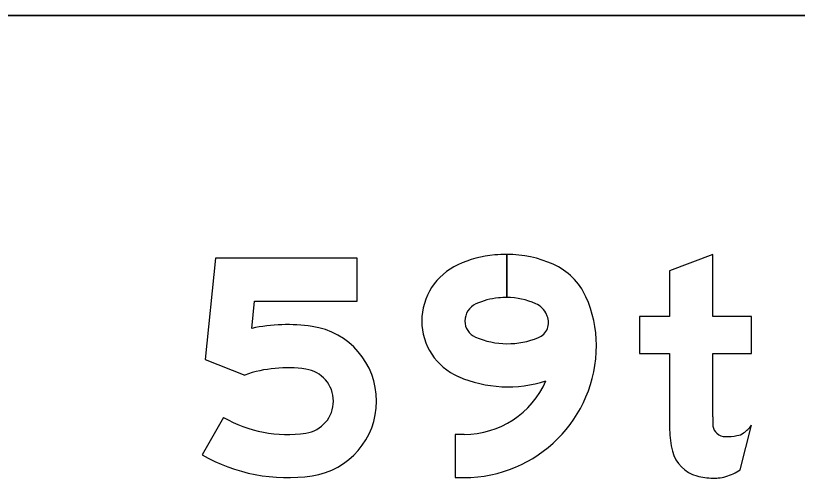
# Model space of a CAD drawing. Extents: x 2149961 to 2150220, y 145114 to 145240.
# Drawn here: x 2149977.26 to 2149982.096, y 145162.872 to 145165.752 of the extents above; entities that cross this region are included whole.
import ezdxf

# ---------------------------------------------------------------- set-up
doc = ezdxf.new("R2010")
doc.units = 0
for name, color, linetype in [('GSBWFILL', 7, 'Continuous'), ('GSCOLORFILL', 7, 'Continuous'), ('GSOUTLINE', 7, 'Continuous')]:
    doc.layers.add(name, color=color, linetype=linetype)

msp = doc.modelspace()

# ---------------------------------------------------------------- linework, layer by layer
at = {"layer": 'GSBWFILL'}
for p, q in [((2149974.0928, 145165.7523), (2149987.0928, 145165.7523)), ((2149978.546, 145163.2681), (2149978.4128, 145163.0371)), ((2149981.7426, 145162.9439), (2149981.8128, 145163.2199))]:
    msp.add_line(p, q, dxfattribs=at)
for points in [[(2149978.7203, 145163.8183), (2149978.7372, 145163.9858), (2149979.3728, 145163.9858), (2149979.3728, 145164.2524), (2149978.4961, 145164.2524), (2149978.4328, 145163.6258), (2149978.6783, 145163.53)], [(2149980.2993, 145164.2758), (2149980.2993, 145164.0091)], [(2149980.2993, 145164.0091), (2149980.2993, 145164.2758)], [(2149981.5728, 145163.2724), (2149981.5728, 145163.6624), (2149981.8128, 145163.6624), (2149981.8128, 145163.8924), (2149981.5728, 145163.8924), (2149981.5728, 145164.2758), (2149981.3061, 145164.1746), (2149981.3061, 145163.8924), (2149981.1195, 145163.8924), (2149981.1195, 145163.6624), (2149981.3061, 145163.6624), (2149981.3061, 145163.1918)], [(2149980.0348, 145163.1624), (2149979.9785, 145163.1624), (2149979.9785, 145162.8958), (2149980.0348, 145162.8958)]]:
    msp.add_lwpolyline(points, dxfattribs=at)
for centre, major_axis, ratio, start_param, end_param in [((2149980.2836, 145163.5861), (0, 0.689), 0.999996, 0.087363, 0.430338), ((2149980.2993, 145163.4067), (0, 0.8691), 0.999996, 0.000077, 0.087363), ((2149980.2993, 145163.5719), (0, 0.7039), 0.999996, 5.863429, 6.283185), ((2149980.1561, 145163.8639), (0, 0.3833), 0.999996, 0.430338, 1.570796), ((2149980.4229, 145163.8487), (0, 0.4008), 0.999996, 5.137698, 5.863429), ((2149980.2836, 145163.5861), (0, 0.4223), 0.999996, 0.087363, 0.430338), ((2149980.2993, 145163.4067), (0, 0.6024), 0.999996, 0.000111, 0.087363), ((2149980.2993, 145163.5719), (0, 0.4372), 0.999996, 5.863429, 6.283185), ((2149980.1251, 145163.7138), (0, 0.7277), 0.999996, 4.712389, 5.137698), ((2149980.1561, 145163.8639), (0, 0.1167), 0.999996, 0.430338, 1.570796), ((2149980.4229, 145163.8487), (0, 0.1341), 0.999996, 5.137698, 5.863429), ((2149980.1251, 145163.7138), (0, 0.461), 0.999996, 5.115994, 5.137698), ((2149978.9406, 145162.7849), (0, 1.0567), 0.999996, 6.137785, 6.493274), ((2149980.1472, 145163.8639), (0, 0.3744), 0.999996, 1.570796, 2.733479), ((2149980.1472, 145163.8639), (0, 0.1078), 0.999996, 1.570796, 2.733479), ((2149980.4559, 145163.8551), (0, 0.1013), 0.999996, 3.53139, 5.115994), ((2149979.0261, 145163.3687), (0, 0.4667), 0.999996, 3.286993, 6.137785), ((2149980.3037, 145164.2257), (0, 0.502), 0.999996, 2.733479, 3.53139), ((2149980.0348, 145163.7138), (0, 0.818), 0.999996, 3.141593, 4.712389), ((2149978.9406, 145162.7849), (0, 0.79), 0.999996, 6.137785, 6.621752), ((2149979.0261, 145163.3687), (0, 0.2), 0.999996, 3.286993, 6.137785), ((2149980.3037, 145164.2257), (0, 0.7686), 0.999996, 2.733479, 3.45498), ((2149980.0348, 145163.7138), (0, 0.5514), 0.999996, 3.141593, 4.303338), ((2149978.9406, 145163.9524), (0, 0.79), 0.999996, 2.618523, 3.286993), ((2149983.242, 145163.2724), (0, 1.6693), 0.99999, 1.570796, 1.606005), ((2149981.6373, 145163.3508), (0, 0.2189), 0.99999, 3.756278, 4.071638), ((2149981.8235, 145163.1918), (0, 0.5174), 0.99999, 1.570796, 1.830698), ((2149981.6494, 145163.2266), (0, 0.0767), 0.99999, 1.74085, 2.407828), ((2149981.7059, 145163.2536), (0, 0.1), 0.99999, 3.310762, 3.756278), ((2149981.6518, 145163.2293), (0, 0.0803), 0.99999, 2.407828, 3.141593), ((2149981.6518, 145163.5702), (0, 0.4211), 0.99999, 3.141593, 3.310762), ((2149978.9406, 145163.9524), (0, 1.0567), 0.999996, 2.618523, 3.286993), ((2149981.5329, 145163.1146), (0, 0.2167), 0.99999, 1.830698, 2.869526), ((2149981.5642, 145163.2062), (0, 0.3172), 0.99999, 3.427755, 3.738844), ((2149981.5728, 145163.2576), (0, 0.3651), 0.99999, 2.869526, 3.141593), ((2149981.5728, 145163.4183), (0, 0.5258), 0.99999, 3.141593, 3.205734), ((2149981.5926, 145163.1097), (0, 0.2167), 0.99999, 3.205734, 3.427755)]:
    msp.add_ellipse(centre, major_axis=major_axis, ratio=ratio, start_param=start_param, end_param=end_param, dxfattribs=at)
at = {"layer": 'GSCOLORFILL'}
for p, q in [((2149974.0928, 145165.7523), (2149987.0928, 145165.7523)), ((2149978.546, 145163.2681), (2149978.4128, 145163.0371)), ((2149981.7426, 145162.9439), (2149981.8128, 145163.2199))]:
    msp.add_line(p, q, dxfattribs=at)
for points in [[(2149978.7203, 145163.8183), (2149978.7372, 145163.9858), (2149979.3728, 145163.9858), (2149979.3728, 145164.2524), (2149978.4961, 145164.2524), (2149978.4328, 145163.6258), (2149978.6783, 145163.53)], [(2149980.2993, 145164.2758), (2149980.2993, 145164.0091)], [(2149980.2993, 145164.0091), (2149980.2993, 145164.2758)], [(2149981.5728, 145163.2724), (2149981.5728, 145163.6624), (2149981.8128, 145163.6624), (2149981.8128, 145163.8924), (2149981.5728, 145163.8924), (2149981.5728, 145164.2758), (2149981.3061, 145164.1746), (2149981.3061, 145163.8924), (2149981.1195, 145163.8924), (2149981.1195, 145163.6624), (2149981.3061, 145163.6624), (2149981.3061, 145163.1918)], [(2149980.0348, 145163.1624), (2149979.9785, 145163.1624), (2149979.9785, 145162.8958), (2149980.0348, 145162.8958)]]:
    msp.add_lwpolyline(points, dxfattribs=at)
for centre, major_axis, ratio, start_param, end_param in [((2149980.2836, 145163.5861), (0, 0.689), 0.999996, 0.087363, 0.430338), ((2149980.2993, 145163.4067), (0, 0.8691), 0.999996, 0.000077, 0.087363), ((2149980.2993, 145163.5719), (0, 0.7039), 0.999996, 5.863429, 6.283185), ((2149980.1561, 145163.8639), (0, 0.3833), 0.999996, 0.430338, 1.570796), ((2149980.4229, 145163.8487), (0, 0.4008), 0.999996, 5.137698, 5.863429), ((2149980.2836, 145163.5861), (0, 0.4223), 0.999996, 0.087363, 0.430338), ((2149980.2993, 145163.4067), (0, 0.6024), 0.999996, 0.000111, 0.087363), ((2149980.2993, 145163.5719), (0, 0.4372), 0.999996, 5.863429, 6.283185), ((2149980.1251, 145163.7138), (0, 0.7277), 0.999996, 4.712389, 5.137698), ((2149980.1561, 145163.8639), (0, 0.1167), 0.999996, 0.430338, 1.570796), ((2149980.4229, 145163.8487), (0, 0.1341), 0.999996, 5.137698, 5.863429), ((2149980.1251, 145163.7138), (0, 0.461), 0.999996, 5.115994, 5.137698), ((2149978.9406, 145162.7849), (0, 1.0567), 0.999996, 6.137785, 6.493274), ((2149980.1472, 145163.8639), (0, 0.3744), 0.999996, 1.570796, 2.733479), ((2149980.1472, 145163.8639), (0, 0.1078), 0.999996, 1.570796, 2.733479), ((2149980.4559, 145163.8551), (0, 0.1013), 0.999996, 3.53139, 5.115994), ((2149979.0261, 145163.3687), (0, 0.4667), 0.999996, 3.286993, 6.137785), ((2149980.3037, 145164.2257), (0, 0.502), 0.999996, 2.733479, 3.53139), ((2149980.0348, 145163.7138), (0, 0.818), 0.999996, 3.141593, 4.712389), ((2149978.9406, 145162.7849), (0, 0.79), 0.999996, 6.137785, 6.621752), ((2149979.0261, 145163.3687), (0, 0.2), 0.999996, 3.286993, 6.137785), ((2149980.3037, 145164.2257), (0, 0.7686), 0.999996, 2.733479, 3.45498), ((2149980.0348, 145163.7138), (0, 0.5514), 0.999996, 3.141593, 4.303338), ((2149978.9406, 145163.9524), (0, 0.79), 0.999996, 2.618523, 3.286993), ((2149983.242, 145163.2724), (0, 1.6693), 0.99999, 1.570796, 1.606005), ((2149981.6373, 145163.3508), (0, 0.2189), 0.99999, 3.756278, 4.071638), ((2149981.8235, 145163.1918), (0, 0.5174), 0.99999, 1.570796, 1.830698), ((2149981.6494, 145163.2266), (0, 0.0767), 0.99999, 1.74085, 2.407828), ((2149981.7059, 145163.2536), (0, 0.1), 0.99999, 3.310762, 3.756278), ((2149981.6518, 145163.2293), (0, 0.0803), 0.99999, 2.407828, 3.141593), ((2149981.6518, 145163.5702), (0, 0.4211), 0.99999, 3.141593, 3.310762), ((2149978.9406, 145163.9524), (0, 1.0567), 0.999996, 2.618523, 3.286993), ((2149981.5329, 145163.1146), (0, 0.2167), 0.99999, 1.830698, 2.869526), ((2149981.5642, 145163.2062), (0, 0.3172), 0.99999, 3.427755, 3.738844), ((2149981.5728, 145163.2576), (0, 0.3651), 0.99999, 2.869526, 3.141593), ((2149981.5728, 145163.4183), (0, 0.5258), 0.99999, 3.141593, 3.205734), ((2149981.5926, 145163.1097), (0, 0.2167), 0.99999, 3.205734, 3.427755)]:
    msp.add_ellipse(centre, major_axis=major_axis, ratio=ratio, start_param=start_param, end_param=end_param, dxfattribs=at)
at = {"layer": 'GSOUTLINE'}
for p, q in [((2149987.0928, 145165.7523), (2149974.0928, 145165.7523)), ((2149978.546, 145163.2681), (2149978.4128, 145163.0371)), ((2149981.7426, 145162.9439), (2149981.8128, 145163.2199))]:
    msp.add_line(p, q, dxfattribs=at)
for points in [[(2149978.7203, 145163.8183), (2149978.7372, 145163.9858), (2149979.3728, 145163.9858), (2149979.3728, 145164.2524), (2149978.4961, 145164.2524), (2149978.4328, 145163.6258), (2149978.6783, 145163.53)], [(2149981.5728, 145163.2724), (2149981.5728, 145163.6624), (2149981.8128, 145163.6624), (2149981.8128, 145163.8924), (2149981.5728, 145163.8924), (2149981.5728, 145164.2758), (2149981.3061, 145164.1746), (2149981.3061, 145163.8924), (2149981.1195, 145163.8924), (2149981.1195, 145163.6624), (2149981.3061, 145163.6624), (2149981.3061, 145163.1918)], [(2149980.0348, 145163.1624), (2149979.9785, 145163.1624), (2149979.9785, 145162.8958), (2149980.0348, 145162.8958)]]:
    msp.add_lwpolyline(points, dxfattribs=at)
for centre, major_axis, ratio, start_param, end_param in [((2149980.2836, 145163.5861), (0, 0.689), 0.999996, 0.087363, 0.430338), ((2149980.2993, 145163.4067), (0, 0.8691), 0.999996, 6.283185, 6.370548), ((2149980.2993, 145163.5719), (0, 0.7039), 0.999996, 5.863429, 6.283185), ((2149980.1561, 145163.8639), (0, 0.3833), 0.999996, 0.430338, 1.570796), ((2149980.4229, 145163.8487), (0, 0.4008), 0.999996, 5.137698, 5.863429), ((2149980.2836, 145163.5861), (0, 0.4223), 0.999996, 0.087363, 0.430338), ((2149980.2993, 145163.4067), (0, 0.6024), 0.999996, 0, 0.087363), ((2149980.2993, 145163.5719), (0, 0.4372), 0.999996, 5.863429, 6.283185), ((2149980.1251, 145163.7138), (0, 0.7277), 0.999996, 4.712389, 5.137698), ((2149980.1561, 145163.8639), (0, 0.1167), 0.999996, 0.430338, 1.570796), ((2149980.4229, 145163.8487), (0, 0.1341), 0.999996, 5.137698, 5.863429), ((2149980.1251, 145163.7138), (0, 0.461), 0.999996, 5.115994, 5.137698), ((2149978.9406, 145162.7849), (0, 1.0567), 0.999996, 6.137785, 6.493274), ((2149980.1472, 145163.8639), (0, 0.3744), 0.999996, 1.570796, 2.733479), ((2149980.1472, 145163.8639), (0, 0.1078), 0.999996, 1.570796, 2.733479), ((2149980.4559, 145163.8551), (0, 0.1013), 0.999996, 3.53139, 5.115994), ((2149979.0261, 145163.3687), (0, 0.4667), 0.999996, 3.286993, 6.137785), ((2149980.3037, 145164.2257), (0, 0.502), 0.999996, 2.733479, 3.53139), ((2149980.0348, 145163.7138), (0, 0.818), 0.999996, 3.141593, 4.712389), ((2149978.9406, 145162.7849), (0, 0.79), 0.999996, 6.137785, 6.621752), ((2149979.0261, 145163.3687), (0, 0.2), 0.999996, 3.286993, 6.137785), ((2149980.3037, 145164.2257), (0, 0.7686), 0.999996, 2.733479, 3.45498), ((2149980.0348, 145163.7138), (0, 0.5514), 0.999996, 3.141593, 4.303338), ((2149978.9406, 145163.9524), (0, 0.79), 0.999996, 2.618523, 3.286993), ((2149983.242, 145163.2724), (0, 1.6693), 0.99999, 1.570796, 1.606005), ((2149981.6373, 145163.3508), (0, 0.2189), 0.99999, 3.756278, 4.071638), ((2149981.8235, 145163.1918), (0, 0.5174), 0.99999, 1.570796, 1.830698), ((2149981.6494, 145163.2266), (0, 0.0767), 0.99999, 1.74085, 2.407828), ((2149981.7059, 145163.2536), (0, 0.1), 0.99999, 3.310762, 3.756278), ((2149981.6518, 145163.2293), (0, 0.0803), 0.99999, 2.407828, 3.141593), ((2149981.6518, 145163.5702), (0, 0.4211), 0.99999, 3.141593, 3.310762), ((2149978.9406, 145163.9524), (0, 1.0567), 0.999996, 2.618523, 3.286993), ((2149981.5329, 145163.1146), (0, 0.2167), 0.99999, 1.830698, 2.869526), ((2149981.5642, 145163.2062), (0, 0.3172), 0.99999, 3.427755, 3.738844), ((2149981.5728, 145163.2576), (0, 0.3651), 0.99999, 2.869526, 3.141593), ((2149981.5728, 145163.4183), (0, 0.5258), 0.99999, 3.141593, 3.205734), ((2149981.5926, 145163.1097), (0, 0.2167), 0.99999, 3.205734, 3.427755)]:
    msp.add_ellipse(centre, major_axis=major_axis, ratio=ratio, start_param=start_param, end_param=end_param, dxfattribs=at)

doc.saveas('drawing.dxf')
